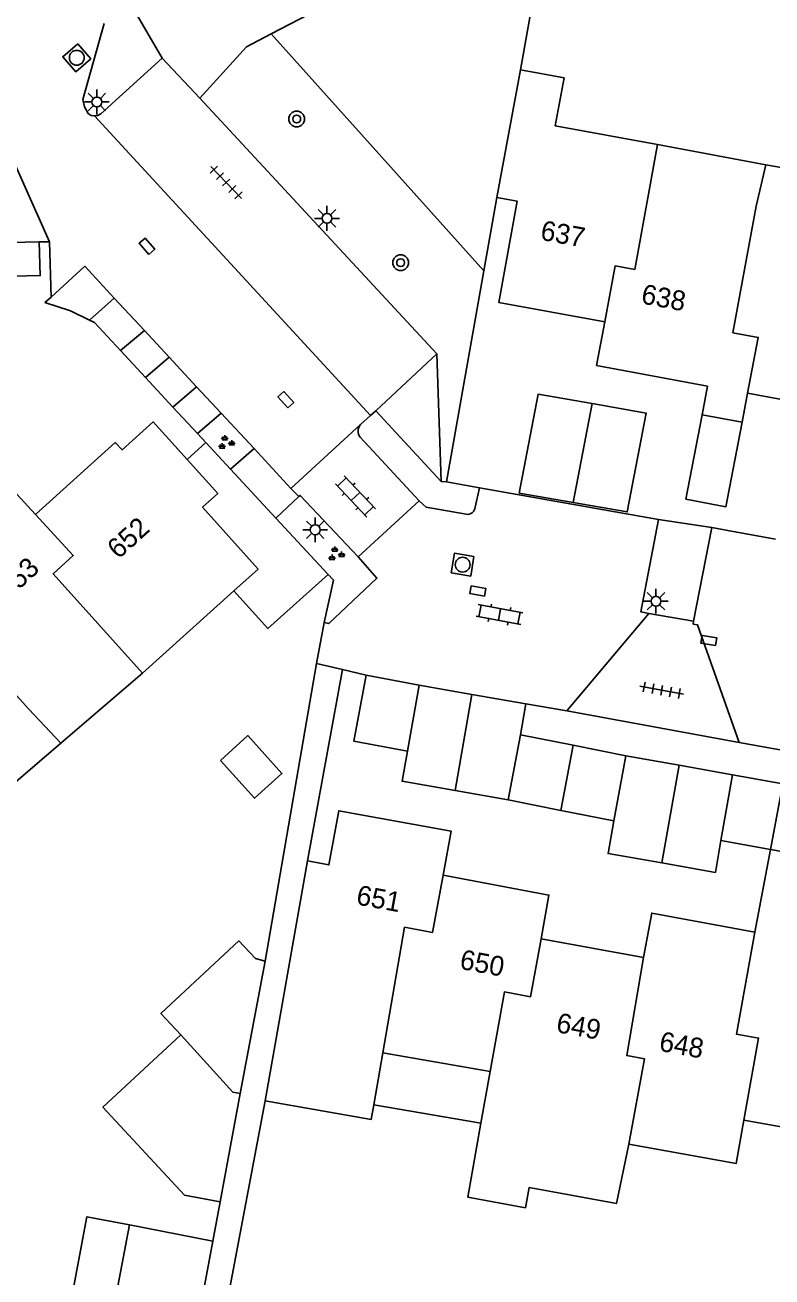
# Model space of a CAD drawing. Extents: x 132999 to 136000, y 398499 to 400501.
# Drawn here: x 133130.6 to 133168.4, y 400197.3 to 400260.6 of the extents above; entities that cross this region are included whole.
import ezdxf

# ---------------------------------------------------------------- set-up
doc = ezdxf.new("R2010")
doc.units = 0
for name, color, linetype in [('gg-afsc-erfafscheiding', 7, 'Continuous'), ('gg-anno-huisnummerreeks BGT', 7, 'Continuous'), ('gg-bbg-bijgebouw', 7, 'Continuous'), ('gg-bbg-gedigitaliseerde bebouwing', 7, 'Continuous'), ('gg-bbg-gedigitaliseerde bijgebouw', 7, 'Continuous'), ('gg-bbg-hoofdgebouw', 7, 'Continuous'), ('gg-bbg-luifel en loopbrug', 7, 'Continuous'), ('gg-bbg-tussenscheiding', 7, 'Continuous'), ('gg-knt-verharding', 7, 'Continuous'), ('gt-grn-groengrens', 7, 'Continuous'), ('gt-grn-weggrens', 7, 'Continuous'), ('gt-symb-boom', 7, 'Continuous'), ('gt-symb-groenvak', 7, 'Continuous'), ('gt-symb-klinker verharding', 7, 'Continuous'), ('gt-symb-kolk center center', 7, 'Continuous'), ('gt-symb-lichtmast', 7, 'Continuous'), ('gt-symb-rioolschacht', 7, 'Continuous'), ('gt-symb-tegel verharding', 7, 'Continuous')]:
    doc.layers.add(name, color=color, linetype=linetype)

# ---------------------------------------------------------------- blocks, each defined once
blk = doc.blocks.new('gt0-RS')
at = {"layer": 'gt-symb-rioolschacht'}
blk.add_lwpolyline([(-0.5, -0.5), (0.5, -0.5), (0.5, 0.5), (-0.5, 0.5)], close=True, dxfattribs=at)
blk.add_circle((0, 0), 0.375, dxfattribs=at)
blk = doc.blocks.new('gt0-LMAST')
at = {"layer": 'gt-symb-lichtmast'}
for p, q in [((-0.182, 0.173), (-0.447, 0.438)), ((-0.005, 0.246), (-0.005, 0.621)), ((0.172, 0.173), (0.437, 0.438)), ((-0.255, -0.004), (-0.63, -0.004)), ((-0.182, -0.181), (-0.447, -0.446)), ((-0.005, -0.254), (-0.005, -0.629)), ((0.437, -0.446), (0.172, -0.181)), ((0.245, -0.004), (0.62, -0.004))]:
    blk.add_line(p, q, dxfattribs=at)
blk.add_circle((-0.005, -0.004), 0.25, dxfattribs=at)
blk = doc.blocks.new('gt0-BOOM')
at = {"layer": 'gt-symb-boom'}
for radius in [0.4, 0.2]:
    blk.add_circle((0, 0), radius, dxfattribs=at)
blk = doc.blocks.new('gt0-KOLKCC')
at = {"layer": 'gt-symb-kolk center center'}
blk.add_lwpolyline([(-0.375, 0.2), (0.375, 0.2), (0.375, -0.2), (-0.375, -0.2)], close=True, dxfattribs=at)
blk = doc.blocks.new('gt0-TEG1')
at = {"layer": 'gt-symb-tegel verharding'}
for p, q in [((-1.125, 0), (1.125, 0)), ((-0.9, -0.25), (-0.9, 0.25)), ((-0.45, -0.25), (-0.45, 0.25)), ((0, -0.25), (0, 0.25)), ((0.45, -0.25), (0.45, 0.25)), ((0.9, -0.25), (0.9, 0.25))]:
    blk.add_line(p, q, dxfattribs=at)
blk = doc.blocks.new('gt0-GRVAK')
at = {"layer": 'gt-symb-groenvak'}
for p, q in [((-0.11, 0.189), (-0.228, 0.24)), ((-0.182, 0.153), (0.088, 0.153)), ((-0.091, 0.211), (-0.156, 0.322)), ((-0.047, 0.214), (-0.047, 0.393)), ((-0.004, 0.211), (0.061, 0.322)), ((0.015, 0.189), (0.133, 0.24)), ((0.262, -0.052), (0.197, 0.059)), ((0.305, -0.049), (0.305, 0.13)), ((0.349, -0.052), (0.414, 0.059)), ((-0.245, -0.228), (-0.363, -0.177)), ((-0.318, -0.264), (-0.047, -0.264)), ((-0.226, -0.206), (-0.291, -0.095)), ((-0.183, -0.203), (-0.183, -0.024)), ((-0.139, -0.206), (-0.074, -0.095)), ((-0.12, -0.228), (-0.002, -0.177)), ((0.243, -0.074), (0.125, -0.023)), ((0.17, -0.11), (0.441, -0.11)), ((0.368, -0.074), (0.486, -0.023))]:
    blk.add_line(p, q, dxfattribs=at)
blk = doc.blocks.new('gt0-KL1')
at = {"layer": 'gt-symb-klinker verharding'}
for p, q in [((-1.15, 0.3), (1.15, 0.3)), ((-1, -0.3), (-1, 0.3)), ((-0.5, 0.3), (-0.5, 0.45)), ((0, -0.3), (0, 0.3)), ((0.5, 0.3), (0.5, 0.45)), ((1, -0.3), (1, 0.3)), ((-1.15, -0.3), (1.15, -0.3)), ((-0.5, -0.45), (-0.5, -0.3)), ((0.5, -0.45), (0.5, -0.3))]:
    blk.add_line(p, q, dxfattribs=at)

msp = doc.modelspace()

# ---------------------------------------------------------------- linework, layer by layer
at = {"layer": 'gg-afsc-erfafscheiding'}
for p, q in [((133155.63, 400258.341), (133157.849, 400270.829)), ((133135.409, 400244.151), (133136.667, 400242.794)), ((133136.667, 400242.794), (133138.051, 400241.301)), ((133138.051, 400241.301), (133139.299, 400239.955)), ((133139.299, 400239.955), (133139.721, 400239.5)), ((133145.711, 400230.409), (133145.322, 400228.332)), ((133142.712, 400213.284), (133145.322, 400228.332)), ((133144.86, 400218.35), (133146.631, 400228.022)), ((133140.591, 400194.941), (133142.725, 400206.23)), ((133140.067, 400199.136), (133140.439, 400201.125))]:
    msp.add_line(p, q, dxfattribs=at)
for points in [[(133131.579, 400246.584), (133132.872, 400246.165), (133133.827, 400245.699)], [(133133.827, 400245.699), (133134.093, 400245.57), (133135.409, 400244.151)], [(133145.897, 400232.841), (133146.176, 400232.54), (133145.711, 400230.409)]]:
    msp.add_lwpolyline(points, dxfattribs=at)
at = {"layer": 'gg-bbg-bijgebouw'}
for p, q in [((133147.82, 400227.74), (133150.51, 400227.24)), ((133150.51, 400227.24), (133149.91, 400223.91)), ((133155.63, 400224.73), (133155.01, 400221.44)), ((133158.295, 400224.2), (133155.63, 400224.73)), ((133158.295, 400224.2), (133160.96, 400223.67)), ((133160.96, 400223.67), (133160.35, 400220.38)), ((133166.36, 400222.71), (133165.77, 400219.39)), ((133168.896, 400222.248), (133166.36, 400222.71)), ((133155.01, 400221.44), (133157.68, 400220.91)), ((133160.35, 400220.38), (133157.68, 400220.91)), ((133165.77, 400219.39), (133168.272, 400218.935))]:
    msp.add_line(p, q, dxfattribs=at)
for points in [[(133166.838, 400240.527), (133166.02, 400236.26), (133164, 400236.65), (133164.814, 400240.906)], [(133149.91, 400223.91), (133147.21, 400224.4), (133147.82, 400227.74)]]:
    msp.add_lwpolyline(points, dxfattribs=at)
at = {"layer": 'gg-bbg-gedigitaliseerde bebouwing'}
for p, q in [((133162.564, 400254.573), (133168.041, 400253.547)), ((133168.041, 400253.547), (133173.284, 400252.604)), ((133141.142, 400232.011), (133142.36, 400233.11)), ((133136.521, 400227.843), (133141.142, 400232.011)), ((133132.387, 400224.31), (133136.521, 400227.843)), ((133128.253, 400220.776), (133132.387, 400224.31)), ((133144.86, 400218.35), (133142.725, 400206.23)), ((133148.21, 400206.026), (133148.666, 400208.657)), ((133148.666, 400208.657), (133154.098, 400207.7)), ((133154.098, 400207.7), (133153.633, 400205.087))]:
    msp.add_line(p, q, dxfattribs=at)
for points in [[(133162.564, 400254.573), (133157.388, 400255.521), (133157.833, 400257.935)], [(133142.725, 400206.23), (133148.082, 400205.286), (133148.21, 400206.026)], [(133153.633, 400205.087), (133152.969, 400201.354), (133155.881, 400200.822)], [(133166.935, 400205.24), (133166.548, 400203.062), (133161.109, 400204.029)], [(133172.398, 400204.674), (133172.328, 400204.281), (133166.935, 400205.24)], [(133155.881, 400200.822), (133156.066, 400201.836), (133160.486, 400201.029), (133161.109, 400204.029)]]:
    msp.add_lwpolyline(points, dxfattribs=at)
at = {"layer": 'gg-bbg-gedigitaliseerde bijgebouw'}
for p, q in [((133142.712, 400213.284), (133141.461, 400206.593)), ((133141.461, 400206.593), (133140.439, 400201.125)), ((133134.875, 400194.753), (133135.85, 400199.951)), ((133135.85, 400199.951), (133140.067, 400199.136)), ((133139.1, 400193.961), (133140.067, 400199.136))]:
    msp.add_line(p, q, dxfattribs=at)
for points in [[(133140.452, 400223.437), (133141.842, 400224.691), (133143.568, 400222.778), (133142.178, 400221.524), (133140.452, 400223.437)], [(133142.712, 400213.284), (133142.222, 400213.414), (133141.39, 400214.309), (133137.45, 400210.646), (133138.458, 400209.562)], [(133140.439, 400201.125), (133138.644, 400201.455), (133134.515, 400205.897), (133138.458, 400209.562)]]:
    msp.add_lwpolyline(points, dxfattribs=at)
at = {"layer": 'gg-bbg-hoofdgebouw'}
for p, q in [((133154.44, 400251.89), (133155.63, 400258.341)), ((133155.63, 400258.341), (133157.833, 400257.935)), ((133167.12, 400242), (133166.838, 400240.527)), ((133167.485, 400214.756), (133168.272, 400218.935)), ((133156.67, 400214.41), (133161.854, 400213.469))]:
    msp.add_line(p, q, dxfattribs=at)
for points in [[(133159.89, 400245.61), (133154.54, 400246.58), (133155.47, 400251.7), (133154.44, 400251.89)], [(133164.814, 400240.906), (133165.09, 400242.35), (133159.48, 400243.4), (133159.89, 400245.61)], [(133172.91, 400242.19), (133172.68, 400240.98), (133167.12, 400242)], [(133138.772, 400238.644), (133137.05, 400240.55), (133135.48, 400239.13), (133135.14, 400239.5), (133131.11, 400235.86)], [(133142.36, 400233.11), (133139.55, 400236.23), (133140.32, 400236.93), (133138.772, 400238.644)], [(133131.11, 400235.86), (133129.58, 400237.52), (133125.42, 400233.71), (133124.248, 400234.988)], [(133151.72, 400217.63), (133152.13, 400219.85), (133146.44, 400220.89), (133145.94, 400218.15), (133144.86, 400218.35)], [(133156.67, 400214.41), (133157.07, 400216.63), (133151.72, 400217.63)], [(133161.854, 400213.469), (133162.268, 400215.716), (133167.485, 400214.756)]]:
    msp.add_lwpolyline(points, dxfattribs=at)
at = {"layer": 'gg-bbg-luifel en loopbrug'}
for p, q in [((133159.253, 400241.472), (133158.302, 400236.47)), ((133138.772, 400238.644), (133139.721, 400239.5)), ((133139.721, 400239.5), (133140.96, 400238.164)), ((133140.96, 400238.164), (133143.259, 400235.685)), ((133158.302, 400236.47), (133155.569, 400236.945)), ((133143.259, 400235.685), (133145.897, 400232.841)), ((133150.51, 400227.24), (133153.176, 400226.773)), ((133152.326, 400221.909), (133153.176, 400226.773)), ((133153.176, 400226.773), (133155.904, 400226.296)), ((133155.63, 400224.73), (133155.904, 400226.296)), ((133160.96, 400223.67), (133163.66, 400223.19)), ((133163.66, 400223.19), (133162.774, 400218.248)), ((133163.66, 400223.19), (133166.36, 400222.71)), ((133152.326, 400221.909), (133155.01, 400221.44)), ((133148.21, 400206.026), (133153.633, 400205.087))]:
    msp.add_line(p, q, dxfattribs=at)
for points in [[(133155.569, 400236.945), (133156.52, 400241.946), (133159.253, 400241.472)], [(133159.253, 400241.472), (133161.985, 400240.997), (133161.034, 400235.995), (133158.302, 400236.47)], [(133141.142, 400232.011), (133142.862, 400230.103), (133145.897, 400232.841)], [(133149.91, 400223.91), (133149.642, 400222.378), (133152.326, 400221.909)], [(133160.35, 400220.38), (133160.06, 400218.722), (133162.774, 400218.248)], [(133162.774, 400218.248), (133165.488, 400217.774), (133165.77, 400219.39)], [(133134.875, 400194.753), (133132.728, 400195.156), (133133.705, 400200.366), (133135.85, 400199.951)]]:
    msp.add_lwpolyline(points, dxfattribs=at)
at = {"layer": 'gg-bbg-tussenscheiding'}
for p, q in [((133168.041, 400253.547), (133167.559, 400251.452)), ((133164.814, 400240.906), (133166.838, 400240.527)), ((133130.773, 400226.025), (133132.387, 400224.31)), ((133158.295, 400224.2), (133157.68, 400220.91)), ((133168.272, 400218.935), (133168.896, 400222.248))]:
    msp.add_line(p, q, dxfattribs=at)
for points in [[(133159.89, 400245.61), (133160.414, 400248.436), (133161.407, 400248.256), (133162.564, 400254.573)], [(133167.12, 400242), (133167.661, 400244.821), (133166.372, 400245.057), (133167.559, 400251.452)], [(133131.11, 400235.86), (133133.016, 400233.791), (133131.994, 400232.871), (133136.521, 400227.843)], [(133123.82, 400232.34), (133125.673, 400230.321), (133126.331, 400230.918), (133130.773, 400226.025)], [(133171.129, 400218.531), (133171.11, 400218.42), (133168.272, 400218.935)], [(133148.666, 400208.657), (133149.767, 400215.001), (133151.185, 400214.736), (133151.72, 400217.63)], [(133166.935, 400205.24), (133167.673, 400209.395), (133166.551, 400209.599), (133167.485, 400214.756)], [(133154.098, 400207.7), (133154.815, 400211.73), (133156.144, 400211.489), (133156.67, 400214.41)], [(133161.109, 400204.029), (133161.911, 400208.344), (133161.009, 400208.512), (133161.854, 400213.469)], [(133138.458, 400209.562), (133141.088, 400206.654), (133141.461, 400206.593)]]:
    msp.add_lwpolyline(points, dxfattribs=at)
at = {"layer": 'gg-knt-verharding'}
for p, q in [((133137.516, 400258.94), (133139.407, 400256.906)), ((133139.407, 400256.906), (133151.408, 400243.993)), ((133148.052, 400240.867), (133134.08, 400256.013)), ((133131.296, 400249.647), (133128.551, 400249.589)), ((133131.296, 400249.647), (133131.813, 400249.651)), ((133131.813, 400249.651), (133131.901, 400246.847)), ((133131.901, 400246.847), (133131.579, 400246.584)), ((133136.61, 400245.17), (133135.09, 400246.806)), ((133137.858, 400243.824), (133136.61, 400245.17)), ((133139.247, 400242.328), (133137.858, 400243.824)), ((133151.408, 400243.993), (133148.311, 400241.108)), ((133140.493, 400240.987), (133139.247, 400242.328)), ((133148.311, 400241.108), (133148.052, 400240.867)), ((133142.154, 400239.197), (133140.493, 400240.987)), ((133148.052, 400240.867), (133147.541, 400240.417)), ((133144.02, 400237.187), (133147.541, 400240.417)), ((133147.518, 400239.771), (133150.514, 400236.562)), ((133144.02, 400237.187), (133142.154, 400239.197)), ((133143.259, 400235.685), (133144.419, 400236.773)), ((133144.02, 400237.187), (133144.419, 400236.773)), ((133153.346, 400236.237), (133153.553, 400237.218)), ((133162.608, 400235.613), (133153.553, 400237.218)), ((133147.421, 400233.722), (133150.514, 400236.562)), ((133164.384, 400230.476), (133165.308, 400235.21)), ((133165.308, 400235.21), (133166.385, 400235.013)), ((133168.524, 400234.622), (133166.385, 400235.013)), ((133162.118, 400230.859), (133157.97, 400225.934)), ((133162.118, 400230.859), (133164.384, 400230.476)), ((133146.631, 400228.022), (133145.322, 400228.332)), ((133147.82, 400227.74), (133146.631, 400228.022)), ((133155.904, 400226.296), (133157.97, 400225.934)), ((133157.97, 400225.934), (133166.698, 400224.337)), ((133166.698, 400224.337), (133171.978, 400223.389))]:
    msp.add_line(p, q, dxfattribs=at)
for points in [[(133134.568, 400260.686), (133133.492, 400256.845), (133133.58, 400256.471), (133133.762, 400256.132), (133133.911, 400256.046), (133134.08, 400256.013)], [(133134.08, 400256.013), (133134.253, 400256.037), (133134.409, 400256.115), (133137.516, 400258.94)], [(133128.551, 400249.589), (133128.622, 400247.882), (133131.347, 400247.945), (133131.296, 400249.647)], [(133135.09, 400246.806), (133133.593, 400248.419), (133131.901, 400246.847)], [(133144.419, 400236.773), (133144.491, 400236.835), (133147.421, 400233.722)], [(133150.514, 400236.562), (133150.864, 400236.234), (133152.879, 400235.877)], [(133162.608, 400235.613), (133161.718, 400230.951), (133162.118, 400230.859)], [(133145.711, 400230.409), (133145.931, 400230.355), (133148.374, 400232.647), (133147.421, 400233.722)], [(133164.384, 400230.476), (133164.37, 400230.324), (133164.588, 400230.285), (133166.698, 400224.337)]]:
    msp.add_lwpolyline(points, dxfattribs=at)
for centre, radius, start, end in [((133147.942, 400240.079), 0.524, 139.8711, 216.05073), ((133152.936, 400236.286), 0.413, 262.10152, 353.15416)]:
    msp.add_arc(centre, radius, start, end, dxfattribs=at)
at = {"layer": 'gt-grn-groengrens'}
for p, q in [((133137.516, 400258.94), (133136.033, 400261.486)), ((133153.784, 400248.19), (133143.03, 400260.163)), ((133153.784, 400248.19), (133154.44, 400251.89)), ((133151.892, 400237.512), (133153.784, 400248.19)), ((133133.827, 400245.699), (133135.09, 400246.806)), ((133136.61, 400245.17), (133135.409, 400244.151)), ((133136.667, 400242.794), (133137.858, 400243.824)), ((133151.408, 400243.993), (133151.613, 400237.538)), ((133139.247, 400242.328), (133138.051, 400241.301)), ((133148.311, 400241.108), (133151.613, 400237.538)), ((133139.299, 400239.955), (133140.493, 400240.987)), ((133142.154, 400239.197), (133140.96, 400238.164)), ((133151.613, 400237.538), (133151.892, 400237.512)), ((133153.553, 400237.218), (133151.892, 400237.512)), ((133165.308, 400235.21), (133162.608, 400235.613))]:
    msp.add_line(p, q, dxfattribs=at)
for points in [[(133143.03, 400260.163), (133146.35, 400261.903), (133152.788, 400266.812), (133157.849, 400270.829)], [(133139.407, 400256.906), (133141.768, 400259.502), (133143.03, 400260.163)]]:
    msp.add_lwpolyline(points, dxfattribs=at)
at = {"layer": 'gt-grn-weggrens'}
msp.add_line((133131.813, 400249.651), (133127.462, 400259.383), dxfattribs=at)

# ---------------------------------------------------------------- block references
at = {"layer": 'gt-symb-boom'}
for p, rotation in [((133144.314, 400255.861), -138.16185074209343), ((133149.57, 400248.599), -10.253598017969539)]:
    msp.add_blockref('gt0-BOOM', p, dxfattribs=dict(at, rotation=rotation))
at = {"layer": 'gt-symb-groenvak'}
for p in [(133140.72, 400239.492), (133146.282, 400233.861)]:
    msp.add_blockref('gt0-GRVAK', p, dxfattribs=at)
at = {"layer": 'gt-symb-klinker verharding'}
for p, rotation in [((133147.285, 400236.778), -46.74307034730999), ((133154.571, 400230.808), -10.43302472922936)]:
    msp.add_blockref('gt0-KL1', p, dxfattribs=dict(at, rotation=rotation))
at = {"layer": 'gt-symb-kolk center center'}
for p, rotation in [((133136.741, 400249.428), 131.14819511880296), ((133143.762, 400241.671), 131.47170073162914), ((133153.474, 400232.002), -10.140793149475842), ((133165.16, 400229.497), 170.9051950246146)]:
    msp.add_blockref('gt0-KOLKCC', p, dxfattribs=dict(at, rotation=rotation))
at = {"layer": 'gt-symb-lichtmast'}
for p in [(133134.211, 400256.725), (133145.851, 400250.843), (133145.255, 400235.097), (133162.489, 400231.485)]:
    msp.add_blockref('gt0-LMAST', p, dxfattribs=at)
at = {"layer": 'gt-symb-rioolschacht'}
for p, rotation in [((133133.19, 400258.957), -139.33659613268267), ((133152.704, 400233.33), 80.6789392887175)]:
    msp.add_blockref('gt0-RS', p, dxfattribs=dict(at, rotation=rotation))
at = {"layer": 'gt-symb-tegel verharding'}
for p, rotation in [((133140.747, 400252.649), -45.97239510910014), ((133162.775, 400226.979), -10.366322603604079)]:
    msp.add_blockref('gt0-TEG1', p, dxfattribs=dict(at, rotation=rotation))

# ---------------------------------------------------------------- texts
at = {"layer": 'gg-anno-huisnummerreeks BGT'}
for s, rotation, p in [('637', 349.7, (133156.595, 400249.764)), ('638', 349.4, (133161.691, 400246.547)), ('652', 42.1, (133135.295, 400233.576)), ('653', 42.5, (133129.723, 400231.548)), ('651', 349.6, (133147.282, 400216.162)), ('650', 349.4, (133152.514, 400212.904)), ('649', 349.7, (133157.394, 400209.705)), ('648', 349.7, (133162.599, 400208.76))]:
    msp.add_text(s, height=1, rotation=rotation, dxfattribs=at).set_placement(p)

doc.saveas('drawing.dxf')
